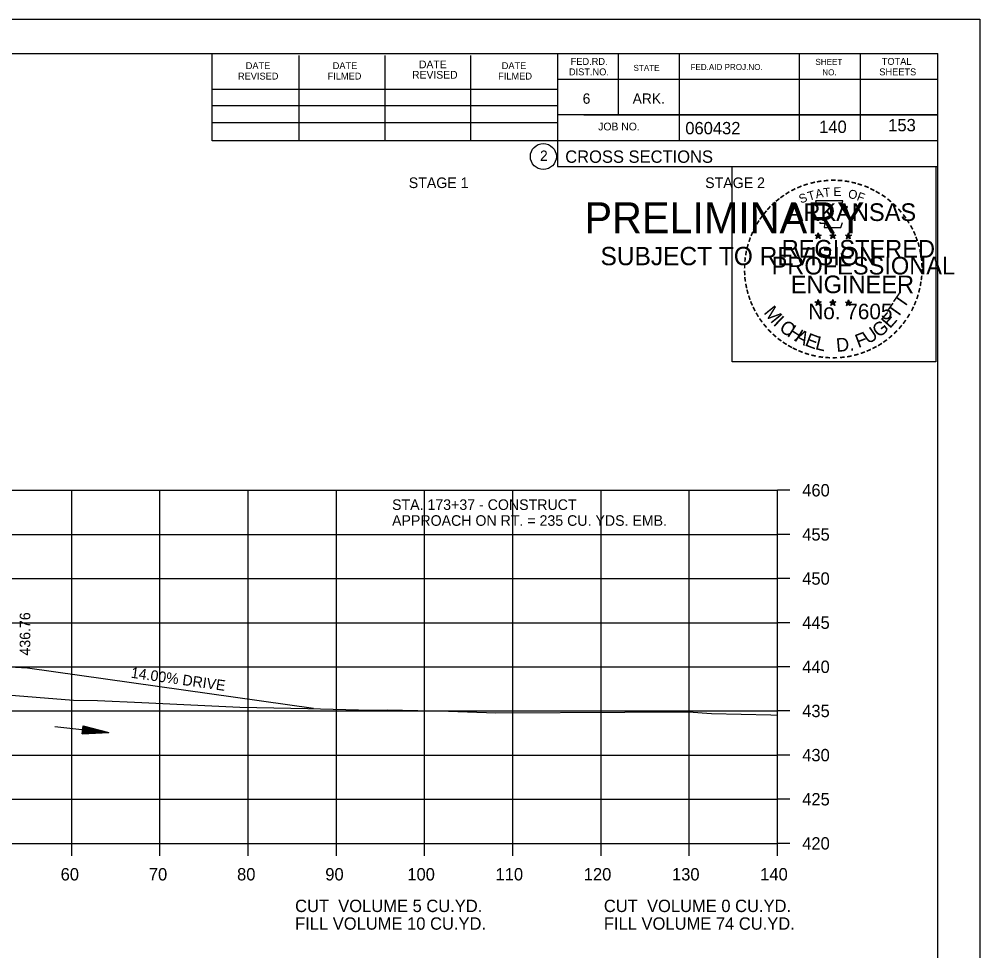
# Model space of a CAD drawing. Extents: x 1538688 to 1540766, y 656250 to 671912.
# Drawn here: x 1538912.2 to 1539021.1, y 670312.7 to 670418.2 of the extents above; entities that cross this region are included whole.
import ezdxf

# ---------------------------------------------------------------- set-up
doc = ezdxf.new("R2010")
doc.units = 0
for name, color, linetype in [('15', 7, 'Continuous'), ('16', 7, 'Continuous'), ('18', 7, 'Continuous'), ('22', 7, 'Continuous'), ('26', 7, 'Continuous'), ('39', 7, 'Continuous'), ('41', 7, 'Continuous'), ('7', 7, 'Continuous'), ('8', 7, 'Continuous'), ('9', 7, 'Continuous'), ('Borings', 7, 'Continuous'), ('Default', 7, 'Continuous'), ('Horizontal Alignment', 7, 'Continuous'), ('RipRap', 7, 'Continuous')]:
    doc.layers.add(name, color=color, linetype=linetype)

msp = doc.modelspace()

# ---------------------------------------------------------------- linework, layer by layer
at = {"layer": '15'}
for p, q in [((1538919.37, 670337.27), (1538919.47, 670338.17)), ((1538919.43, 670337.79), (1538919.89, 670337.67)), ((1538919.44, 670337.86), (1538920.39, 670337.61)), ((1538919.45, 670337.94), (1538920.9, 670337.55)), ((1538919.46, 670338.09), (1538921.91, 670337.44)), ((1538919.46, 670338.02), (1538921.39, 670337.5)), ((1538919.47, 670338.17), (1538922.4, 670337.39)), ((1538919.37, 670337.27), (1538922.4, 670337.39)), ((1538919.38, 670337.35), (1538921.91, 670337.44)), ((1538919.39, 670337.42), (1538921.39, 670337.5)), ((1538919.4, 670337.5), (1538920.9, 670337.55)), ((1538919.41, 670337.57), (1538920.39, 670337.61)), ((1538919.42, 670337.65), (1538919.89, 670337.67))]:
    msp.add_line(p, q, dxfattribs=at)
at = {"layer": '16'}
for p, q in [((1538913.17, 670344.68), (1538903.19, 670345.28)), ((1538945.57, 670340.12), (1538913.17, 670344.68))]:
    msp.add_line(p, q, dxfattribs=at)
at = {"layer": '18'}
msp.add_lwpolyline([(1538895.31, 670342.92), (1538918.39, 670341.08), (1538921.1, 670341.03), (1538926.14, 670340.79), (1538937.25, 670340.28), (1538944.96, 670340.14), (1538952.12, 670339.93), (1538953.94, 670339.98), (1538960.87, 670339.82), (1538966.25, 670339.65), (1538980.89, 670339.7), (1538988.09, 670339.74), (1538990.7, 670339.55), (1538997.42, 670339.41), (1538998.18, 670339.39)], dxfattribs=at)
at = {"layer": '22'}
for p, q in [((1538718.18, 670364.85), (1538998.18, 670364.85)), ((1538918.18, 670324.85), (1538918.18, 670364.85)), ((1538928.18, 670324.85), (1538928.18, 670364.85)), ((1538938.18, 670324.85), (1538938.18, 670364.85)), ((1538948.18, 670324.85), (1538948.18, 670364.85)), ((1538958.18, 670324.85), (1538958.18, 670364.85)), ((1538968.18, 670324.85), (1538968.18, 670364.85)), ((1538978.18, 670324.85), (1538978.18, 670364.85)), ((1538988.18, 670324.85), (1538988.18, 670364.85)), ((1538998.18, 670324.85), (1538998.18, 670364.85)), ((1538718.18, 670359.85), (1538998.18, 670359.85)), ((1538718.18, 670354.85), (1538998.18, 670354.85)), ((1538718.18, 670349.85), (1538998.18, 670349.85)), ((1538718.18, 670344.85), (1538998.18, 670344.85)), ((1538718.18, 670339.85), (1538998.18, 670339.85)), ((1538718.18, 670334.85), (1538998.18, 670334.85)), ((1538718.18, 670329.85), (1538998.18, 670329.85)), ((1538718.18, 670324.85), (1538998.18, 670324.85))]:
    msp.add_line(p, q, dxfattribs=at)
at = {"layer": '26'}
msp.add_line((1538687.78, 670418.2), (1539021.11, 670418.2), dxfattribs=at)
for points in [[(1538687.77, 670418.2), (1539021.11, 670418.2), (1539021.11, 670204.87), (1538687.77, 670204.87)], [(1538993.03, 670401.54), (1539016.13, 670401.54), (1539016.13, 670379.39), (1538993.03, 670379.39)]]:
    msp.add_lwpolyline(points, close=True, dxfattribs=at)
at = {"layer": '39'}
msp.add_line((1538916.25, 670338.07), (1538922.4, 670337.39), dxfattribs=at)
at = {"layer": '8'}
for p, q in [((1539002.44, 670393.76), (1539002.79, 670393.65)), ((1539002.44, 670393.76), (1539002.69, 670393.71)), ((1539002.44, 670393.76), (1539002.68, 670393.63)), ((1539002.57, 670393.35), (1539002.79, 670393.65)), ((1539002.57, 670393.35), (1539002.7, 670393.59)), ((1539002.57, 670393.35), (1539002.79, 670393.57)), ((1539002.79, 670394.01), (1539002.75, 670393.76)), ((1539002.79, 670393.65), (1539002.79, 670394.01)), ((1539002.79, 670394.01), (1539002.84, 670393.76)), ((1539003.13, 670393.76), (1539002.79, 670393.65)), ((1539003, 670393.35), (1539002.79, 670393.65)), ((1539003, 670393.35), (1539002.79, 670393.56)), ((1539003.13, 670393.76), (1539002.85, 670393.71)), ((1539003, 670393.35), (1539002.86, 670393.64)), ((1539003.13, 670393.76), (1539002.93, 670393.65)), ((1539004.11, 670393.76), (1539004.46, 670393.65)), ((1539004.11, 670393.76), (1539004.36, 670393.71)), ((1539004.11, 670393.76), (1539004.35, 670393.63)), ((1539004.24, 670393.35), (1539004.46, 670393.65)), ((1539004.24, 670393.35), (1539004.37, 670393.59)), ((1539004.24, 670393.35), (1539004.46, 670393.57)), ((1539004.46, 670394.01), (1539004.42, 670393.76)), ((1539004.46, 670393.65), (1539004.46, 670394.01)), ((1539004.46, 670394.01), (1539004.51, 670393.76)), ((1539004.8, 670393.76), (1539004.46, 670393.65)), ((1539004.67, 670393.35), (1539004.46, 670393.65)), ((1539004.67, 670393.35), (1539004.46, 670393.56)), ((1539004.8, 670393.76), (1539004.52, 670393.71)), ((1539004.67, 670393.35), (1539004.53, 670393.64)), ((1539004.8, 670393.76), (1539004.6, 670393.65)), ((1539005.87, 670393.74), (1539006.22, 670393.63)), ((1539005.87, 670393.74), (1539006.13, 670393.7)), ((1539005.87, 670393.74), (1539006.11, 670393.62)), ((1539006.01, 670393.34), (1539006.22, 670393.63)), ((1539006.01, 670393.34), (1539006.13, 670393.58)), ((1539006.01, 670393.34), (1539006.22, 670393.55)), ((1539006.22, 670394), (1539006.18, 670393.75)), ((1539006.22, 670393.63), (1539006.22, 670394)), ((1539006.22, 670394), (1539006.27, 670393.75)), ((1539006.57, 670393.74), (1539006.22, 670393.63)), ((1539006.43, 670393.34), (1539006.22, 670393.63)), ((1539006.43, 670393.34), (1539006.22, 670393.55)), ((1539006.57, 670393.74), (1539006.28, 670393.7)), ((1539006.43, 670393.34), (1539006.3, 670393.63)), ((1539006.57, 670393.74), (1539006.36, 670393.64)), ((1539002.43, 670386.18), (1539002.78, 670386.07)), ((1539002.43, 670386.18), (1539002.69, 670386.14)), ((1539002.43, 670386.18), (1539002.67, 670386.06)), ((1539002.57, 670385.78), (1539002.78, 670386.07)), ((1539002.57, 670385.78), (1539002.69, 670386.02)), ((1539002.57, 670385.78), (1539002.78, 670385.99)), ((1539002.78, 670386.44), (1539002.74, 670386.19)), ((1539002.78, 670386.07), (1539002.78, 670386.44)), ((1539002.78, 670386.44), (1539002.83, 670386.19)), ((1539003.13, 670386.18), (1539002.78, 670386.07)), ((1539003, 670385.78), (1539002.78, 670386.07)), ((1539003, 670385.78), (1539002.78, 670385.99)), ((1539003.13, 670386.18), (1539002.84, 670386.13)), ((1539003, 670385.78), (1539002.86, 670386.07)), ((1539003.13, 670386.18), (1539002.93, 670386.08)), ((1539004.1, 670386.18), (1539004.45, 670386.07)), ((1539004.1, 670386.18), (1539004.36, 670386.14)), ((1539004.1, 670386.18), (1539004.34, 670386.06)), ((1539004.24, 670385.78), (1539004.45, 670386.07)), ((1539004.24, 670385.78), (1539004.36, 670386.02)), ((1539004.24, 670385.78), (1539004.45, 670385.99)), ((1539004.45, 670386.44), (1539004.41, 670386.19)), ((1539004.45, 670386.07), (1539004.45, 670386.44)), ((1539004.45, 670386.44), (1539004.5, 670386.19)), ((1539004.8, 670386.18), (1539004.45, 670386.07)), ((1539004.67, 670385.78), (1539004.45, 670386.07)), ((1539004.67, 670385.78), (1539004.45, 670385.99)), ((1539004.8, 670386.18), (1539004.51, 670386.13)), ((1539004.67, 670385.78), (1539004.53, 670386.07)), ((1539004.8, 670386.18), (1539004.6, 670386.08)), ((1539005.87, 670386.17), (1539006.22, 670386.06)), ((1539005.87, 670386.17), (1539006.12, 670386.13)), ((1539005.87, 670386.17), (1539006.11, 670386.05)), ((1539006, 670385.77), (1539006.22, 670386.06)), ((1539006, 670385.77), (1539006.13, 670386.01)), ((1539006, 670385.77), (1539006.22, 670385.98)), ((1539006.22, 670386.43), (1539006.18, 670386.18)), ((1539006.22, 670386.06), (1539006.22, 670386.43)), ((1539006.22, 670386.43), (1539006.27, 670386.18)), ((1539006.57, 670386.17), (1539006.22, 670386.06)), ((1539006.43, 670385.77), (1539006.22, 670386.06)), ((1539006.43, 670385.77), (1539006.22, 670385.98)), ((1539006.57, 670386.17), (1539006.28, 670386.12)), ((1539006.43, 670385.77), (1539006.3, 670386.06)), ((1539006.57, 670386.17), (1539006.36, 670386.07))]:
    msp.add_line(p, q, dxfattribs=at)
for points in [[(1539002.48, 670397.63), (1539002.75, 670396.81)], [(1539005.99, 670396.71), (1539006.13, 670397), (1539005.45, 670396.97), (1539005.6, 670397.63), (1539002.48, 670397.63)], [(1539002.97, 670395.21), (1539002.97, 670395.12), (1539003.53, 670395.11), (1539003.48, 670394.63), (1539005.35, 670394.63), (1539005.55, 670395.17)], [(1539002.79, 670394.01), (1539003, 670393.35), (1539002.44, 670393.76), (1539003.13, 670393.76), (1539002.57, 670393.35), (1539002.79, 670394.01)], [(1539004.46, 670394.01), (1539004.67, 670393.35), (1539004.11, 670393.76), (1539004.8, 670393.76), (1539004.24, 670393.35), (1539004.46, 670394.01)], [(1539006.22, 670394), (1539006.43, 670393.34), (1539005.87, 670393.74), (1539006.57, 670393.74), (1539006.01, 670393.34), (1539006.22, 670394)], [(1539002.78, 670386.44), (1539003, 670385.78), (1539002.43, 670386.18), (1539003.13, 670386.18), (1539002.57, 670385.78), (1539002.78, 670386.44)], [(1539004.45, 670386.44), (1539004.67, 670385.78), (1539004.1, 670386.18), (1539004.8, 670386.18), (1539004.24, 670385.78), (1539004.45, 670386.44)], [(1539006.22, 670386.43), (1539006.43, 670385.77), (1539005.87, 670386.17), (1539006.57, 670386.17), (1539006, 670385.77), (1539006.22, 670386.43)]]:
    msp.add_lwpolyline(points, dxfattribs=at)
for centre, radius in [((1539002.79, 670393.65), 0.172), ((1539002.79, 670393.65), 0.145), ((1539002.79, 670393.65), 0.116), ((1539002.79, 670393.65), 0.0991), ((1539002.79, 670393.65), 0.0747), ((1539002.79, 670393.65), 0.0495), ((1539002.79, 670393.65), 0.0296), ((1539004.46, 670393.65), 0.172), ((1539004.46, 670393.65), 0.145), ((1539004.46, 670393.65), 0.116), ((1539004.46, 670393.65), 0.0991), ((1539004.46, 670393.65), 0.0747), ((1539004.46, 670393.65), 0.0495), ((1539004.46, 670393.65), 0.0296), ((1539006.22, 670393.63), 0.172), ((1539006.22, 670393.63), 0.145), ((1539006.22, 670393.63), 0.116), ((1539006.22, 670393.63), 0.0991), ((1539006.22, 670393.63), 0.0747), ((1539006.22, 670393.63), 0.0495), ((1539006.22, 670393.63), 0.0296), ((1539002.78, 670386.07), 0.172), ((1539002.78, 670386.07), 0.145), ((1539002.78, 670386.07), 0.116), ((1539002.78, 670386.07), 0.0991), ((1539002.78, 670386.07), 0.0747), ((1539002.78, 670386.07), 0.0495), ((1539002.78, 670386.07), 0.0296), ((1539004.45, 670386.07), 0.172), ((1539004.45, 670386.07), 0.145), ((1539004.45, 670386.07), 0.116), ((1539004.45, 670386.07), 0.0991), ((1539004.45, 670386.07), 0.0747), ((1539004.45, 670386.07), 0.0495), ((1539004.45, 670386.07), 0.0296), ((1539006.22, 670386.06), 0.172), ((1539006.22, 670386.06), 0.145), ((1539006.22, 670386.06), 0.116), ((1539006.22, 670386.06), 0.0991), ((1539006.22, 670386.06), 0.0747), ((1539006.22, 670386.06), 0.0495), ((1539006.22, 670386.06), 0.0296)]:
    msp.add_circle(centre, radius, dxfattribs=at)
at = {"layer": 'Borings'}
for p, q in [((1538998.18, 670324.85), (1538998.18, 670364.85)), ((1538999.58, 670364.85), (1538998.18, 670364.85)), ((1538999.58, 670359.85), (1538998.18, 670359.85)), ((1538999.58, 670354.85), (1538998.18, 670354.85)), ((1538999.58, 670349.85), (1538998.18, 670349.85)), ((1538999.58, 670344.85), (1538998.18, 670344.85)), ((1538999.58, 670339.85), (1538998.18, 670339.85)), ((1538999.58, 670334.85), (1538998.18, 670334.85)), ((1538999.58, 670329.85), (1538998.18, 670329.85)), ((1538718.18, 670324.85), (1538998.18, 670324.85)), ((1538918.18, 670323.45), (1538918.18, 670324.85)), ((1538928.18, 670323.45), (1538928.18, 670324.85)), ((1538938.18, 670323.45), (1538938.18, 670324.85)), ((1538948.18, 670323.45), (1538948.18, 670324.85)), ((1538958.18, 670323.45), (1538958.18, 670324.85)), ((1538968.18, 670323.45), (1538968.18, 670324.85)), ((1538978.18, 670323.45), (1538978.18, 670324.85)), ((1538988.18, 670323.45), (1538988.18, 670324.85)), ((1538998.18, 670323.45), (1538998.18, 670324.85)), ((1538999.58, 670324.85), (1538998.18, 670324.85))]:
    msp.add_line(p, q, dxfattribs=at)
at = {"layer": 'RipRap'}
for p, q in [((1538700.18, 670414.31), (1539016.36, 670414.31)), ((1538934.1, 670404.43), (1538934.1, 670414.31)), ((1538943.96, 670404.43), (1538943.96, 670414.11)), ((1538953.72, 670404.43), (1538953.72, 670414.11)), ((1538963.4, 670404.43), (1538963.4, 670414.11)), ((1538973.26, 670414.31), (1538973.26, 670401.51)), ((1538980.1, 670414.31), (1538980.1, 670407.37)), ((1538987.04, 670414.31), (1538987.04, 670404.43)), ((1539000.62, 670414.31), (1539000.62, 670404.43)), ((1539007.56, 670414.31), (1539007.56, 670404.43)), ((1539016.36, 670208.85), (1539016.36, 670414.31)), ((1539016.36, 670411.37), (1538973.26, 670411.37)), ((1539016.36, 670411.39), (1539016.36, 670411.39)), ((1538934.1, 670410.29), (1538973.26, 670410.29)), ((1538934.1, 670408.43), (1538973.26, 670408.43)), ((1538934.1, 670404.43), (1538934.1, 670406.49)), ((1538934.1, 670406.49), (1538973.26, 670406.49)), ((1539016.36, 670407.37), (1538973.26, 670407.37)), ((1538976.22, 670407.37), (1539016.36, 670407.37)), ((1539016.36, 670404.43), (1538934.1, 670404.43)), ((1538973.26, 670401.51), (1539016.36, 670401.51))]:
    msp.add_line(p, q, dxfattribs=at)
msp.add_circle((1538971.64, 670402.65), 1.47, dxfattribs=at)

# ---------------------------------------------------------------- texts
at = {"layer": '16'}
msp.add_text('14.00% DRIVE', height=1.2, rotation=352.0006, dxfattribs=at).set_placement((1538924.83, 670343.62))
at = {"layer": '41'}
msp.add_text('436.76', height=1.2, rotation=90, dxfattribs=at).set_placement((1538913.48, 670346.12))
at = {"layer": '7'}
for s, height, p in [('140', 1.4, (1539002.9, 670405.32)), ('153', 1.4, (1539010.73, 670405.51)), ('STA. 173+37 - CONSTRUCT', 1.2, (1538954.49, 670362.62)), ('APPROACH ON RT. = 235 CU. YDS. EMB.', 1.2, (1538954.49, 670360.82))]:
    msp.add_text(s, height=height, dxfattribs=at).set_placement(p)
at = {"layer": '8'}
for s, height, rotation, p in [('-', 1.6, 13.6301, (1539001.98, 670399)), ('-', 1.6, 10.2193, (1539002.66, 670399.16)), ('-', 1.6, 5.8968, (1539003.38, 670399.27)), ('-', 1.6, 0.1862, (1539004.16, 670399.35)), ('-', 1.6, 357.743, (1539004.88, 670399.33)), ('-', 1.6, 352.1617, (1539005.62, 670399.28)), ('-', 1.6, 347.2049, (1539006.34, 670399.16)), ('-', 1.6, 34.0636, (1538999.36, 670397.81)), ('-', 1.6, 28.7918, (1538999.96, 670398.18)), ('-', 1.6, 24.3072, (1539000.59, 670398.49)), ('-', 1.6, 19.1761, (1539001.23, 670398.76)), ('T', 1, 16.4036, (1539001.75, 670397.64)), ('A', 1, 11.2132, (1539002.57, 670397.89)), ('T', 1, 6.0228, (1539003.42, 670398.06)), ('E', 1, 0.8323, (1539004.53, 670398.17)), ('O', 1, 350.4515, (1539006.13, 670397.96)), ('-', 1.6, 342.3362, (1539006.98, 670399.01)), ('-', 1.6, 337.8551, (1539007.71, 670398.79)), ('-', 1.6, 334.1211, (1539008.34, 670398.51)), ('-', 1.6, 329.6409, (1539008.92, 670398.23)), ('-', 1.6, 38.9507, (1538998.31, 670397.03)), ('-', 1.6, 36.2317, (1538998.79, 670397.41)), ('S', 1, 21.594, (1539000.83, 670397.31)), ('F', 1, 340.0707, (1539007.09, 670397.73)), ('-', 1.6, 325.8627, (1539009.57, 670397.87)), ('-', 1.6, 320.5297, (1539010.18, 670397.44)), ('-', 1.6, 50.6142, (1538997.03, 670395.65)), ('-', 1.6, 48.423, (1538997.43, 670396.14)), ('-', 1.6, 42.9622, (1538997.88, 670396.62)), ('ARKANSAS', 2, 360, (1538999.33, 670395.35)), ('-', 1.6, 315.5786, (1539010.77, 670396.96)), ('-', 1.6, 309.8797, (1539011.34, 670396.41)), ('-', 1.6, 58.0706, (1538996.29, 670394.56)), ('-', 1.6, 54.2325, (1538996.61, 670395.08)), ('-', 1.6, 306.6522, (1539011.87, 670395.8)), ('-', 1.4, 303.6753, (1539012.35, 670395.24)), ('-', 1.6, 62.8713, (1538995.97, 670393.94)), ('-', 1.6, 299.6684, (1539012.67, 670394.63)), ('-', 1.6, 72.3945, (1538995.5, 670392.7)), ('-', 1.6, 67.7743, (1538995.72, 670393.33)), ('DWB', 0.01, 360, (1539002.77, 670393.64)), ('DWB', 0.01, 360, (1539004.44, 670393.64)), ('DWB', 0.01, 360, (1539006.21, 670393.63)), ('-', 1.6, 294.6628, (1539013, 670394.02)), ('-', 1.6, 290.5728, (1539013.25, 670393.44)), ('-', 1.6, 75.461, (1538995.3, 670391.99)), ('REGISTERED', 2, 360, (1538998.65, 670391.2)), ('-', 1.6, 285.1233, (1539013.49, 670392.86)), ('-', 1.6, 85.1863, (1538995.09, 670390.58)), ('-', 1.6, 81.2013, (1538995.17, 670391.28)), ('PROFESSIONAL', 2, 360, (1538997.51, 670389.29)), ('-', 1.6, 280.5493, (1539013.69, 670392.12)), ('-', 1.6, 276.5962, (1539013.85, 670391.35)), ('-', 1.6, 89.0622, (1538995.07, 670389.88)), ('-', 1.6, 274.3301, (1539013.91, 670390.63)), ('-', 1.6, 94.1959, (1538995.1, 670389.16)), ('-', 1.6, 98.9479, (1538995.17, 670388.49)), ('ENGINEER', 2, 360, (1538999.69, 670387.17)), ('-', 1.6, 263.5172, (1539013.93, 670389.33)), ('-', 1.6, 269.9407, (1539013.94, 670390)), ('-', 1.6, 101.7149, (1538995.31, 670387.76)), ('-', 1.6, 260.9953, (1539013.85, 670388.68)), ('-', 1.6, 105.4578, (1538995.47, 670387.16)), ('-', 1.6, 109.0874, (1538995.69, 670386.53)), ('T', 1.54, 55.055, (1539012.5, 670385.34)), ('-', 1.6, 252.8681, (1539013.56, 670387.28)), ('-', 1.6, 255.7626, (1539013.74, 670388)), ('-', 1.6, 114.0643, (1538995.94, 670385.94)), ('-', 1.6, 115.7289, (1538996.24, 670385.32)), ('M', 1.54, 308.9175, (1538996.55, 670384.96)), ('No. 7605', 1.757, 360, (1539001.67, 670384.22)), ('DWB', 0.01, 360, (1539002.77, 670386.07)), ('DWB', 0.01, 360, (1539004.44, 670386.07)), ('DWB', 0.01, 360, (1539006.2, 670386.06)), ('T', 1.54, 55.055, (1539011.77, 670384.22)), ('-', 1.6, 244.6197, (1539013.08, 670385.98)), ('-', 1.6, 247.8887, (1539013.34, 670386.61)), ('-', 1.6, 120.4471, (1538996.6, 670384.73)), ('I', 1.54, 316.4636, (1538997.6, 670383.64)), ('E', 1.54, 48.7313, (1539010.93, 670383.09)), ('-', 1.6, 239.0712, (1539012.68, 670385.22)), ('-', 1.6, 125.8934, (1538997, 670384.17)), ('-', 1.6, 130.7181, (1538997.47, 670383.62)), ('C', 1.54, 324.0197, (1538998.27, 670383.02)), ('H', 1.54, 327.5342, (1538999.18, 670382.37)), ('G', 1.54, 38.2173, (1539009.67, 670382.07)), ('-', 1.6, 231.2538, (1539011.85, 670384.01)), ('-', 1.6, 233.8452, (1539012.28, 670384.57)), ('-', 1.6, 134.2238, (1538997.98, 670383.07)), ('-', 1.6, 138.9338, (1538998.51, 670382.61)), ('A', 1.54, 332.5513, (1539000.03, 670381.83)), ('E', 1.54, 339.2068, (1539001.19, 670381.27)), ('F', 1.54, 20.8202, (1539007.34, 670380.94)), ('U', 1.54, 34.4052, (1539008.47, 670381.34)), ('-', 1.6, 221.0851, (1539010.85, 670382.93)), ('-', 1.6, 225.7653, (1539011.37, 670383.44)), ('-', 1.6, 144.6463, (1538999.06, 670382.2)), ('-', 1.6, 148.0898, (1538999.63, 670381.83)), ('-', 1.6, 151.5704, (1539000.2, 670381.51)), ('L', 1.54, 346.2929, (1539002.38, 670380.84)), ('D.', 1.54, 5.2602, (1539004.89, 670380.51)), ('-', 1.6, 212.2491, (1539009.77, 670382.07)), ('-', 1.6, 215.7363, (1539010.3, 670382.46)), ('-', 1.6, 154.6002, (1539000.73, 670381.26)), ('-', 1.6, 158.5612, (1539001.35, 670381.01)), ('-', 1.6, 162.7983, (1539002.04, 670380.79)), ('-', 1.6, 167.5555, (1539002.75, 670380.63)), ('-', 1.6, 195.4743, (1539007.29, 670380.89)), ('-', 1.6, 200.7184, (1539007.97, 670381.14)), ('-', 1.6, 204.2516, (1539008.59, 670381.41)), ('-', 1.6, 207.3568, (1539009.21, 670381.73)), ('-', 1.6, 173.1155, (1539003.52, 670380.52)), ('-', 1.6, 176.5183, (1539004.27, 670380.47)), ('-', 1.6, 181.5918, (1539005.02, 670380.49)), ('-', 1.6, 185.8167, (1539005.83, 670380.56)), ('-', 1.6, 191.2858, (1539006.56, 670380.69))]:
    msp.add_text(s, height=height, rotation=rotation, dxfattribs=at).set_placement(p)
at = {"layer": '9'}
for s, height, p in [('PRELIMINARY', 3.5, (1538976.31, 670393.97)), ('DWB', 0.01, (1538977.06, 670395.82)), ('SUBJECT TO REVISION', 2.0751, (1538978.12, 670390.34))]:
    msp.add_text(s, height=height, rotation=360, dxfattribs=at).set_placement(p)
at = {"layer": 'Default'}
for s, p in [('STAGE 1', (1538956.38, 670399.08)), ('STAGE 2', (1538989.98, 670399.08))]:
    msp.add_text(s, height=1.2, dxfattribs=at).set_placement(p)
at = {"layer": 'Horizontal Alignment'}
for s, p in [('460', (1539000.98, 670364.15)), ('455', (1539000.98, 670359.15)), ('450', (1539000.98, 670354.15)), ('445', (1539000.98, 670349.15)), ('440', (1539000.98, 670344.15)), ('435', (1539000.98, 670339.15)), ('430', (1539000.98, 670334.15)), ('425', (1539000.98, 670329.15)), ('420', (1539000.98, 670324.15)), ('60', (1538916.92, 670320.65)), ('70', (1538926.92, 670320.65)), ('80', (1538936.92, 670320.65)), ('90', (1538946.92, 670320.65)), ('100', (1538956.22, 670320.65)), ('110', (1538966.22, 670320.65)), ('120', (1538976.22, 670320.65)), ('130', (1538986.22, 670320.65)), ('140', (1538996.22, 670320.65)), ('CUT  VOLUME 5 CU.YD.', (1538943.5, 670317.07)), ('CUT  VOLUME 0 CU.YD.', (1538978.5, 670317.07)), ('FILL VOLUME 10 CU.YD.', (1538943.5, 670315.07)), ('FILL VOLUME 74 CU.YD.', (1538978.5, 670315.07))]:
    msp.add_text(s, height=1.4, dxfattribs=at).set_placement(p)
at = {"layer": 'RipRap'}
for s, height, p in [('DATE', 0.782, (1538937.9, 670412.55)), ('DATE', 0.782, (1538947.76, 670412.55)), ('DATE', 0.879, (1538957.54, 670412.65)), ('DATE', 0.782, (1538966.92, 670412.55)), ('FED.RD.', 0.782, (1538974.74, 670413.03)), ('STATE', 0.684, (1538981.86, 670412.35)), ('FED.AID PROJ.NO.', 0.684, (1538988.32, 670412.45)), ('SHEET', 0.684, (1539002.48, 670413.03)), ('TOTAL', 0.782, (1539010, 670413.03)), ('REVISED', 0.782, (1538937.02, 670411.37)), ('FILMED', 0.782, (1538947.18, 670411.37)), ('REVISED', 0.879, (1538956.76, 670411.47)), ('FILMED', 0.782, (1538966.52, 670411.37)), ('DIST.NO.', 0.782, (1538974.54, 670411.85)), ('NO.', 0.684, (1539003.26, 670411.85)), ('SHEETS', 0.782, (1539009.72, 670411.85)), ('6', 1.17, (1538976.1, 670408.63)), ('ARK.', 1.172, (1538981.76, 670408.63)), ('JOB NO.', 0.879, (1538977.86, 670405.61)), ('060432', 1.4, (1538987.73, 670405.17)), ('2', 1.17, (1538971.26, 670402.16)), ('CROSS SECTIONS', 1.4, (1538974.12, 670401.94))]:
    msp.add_text(s, height=height, rotation=360, dxfattribs=at).set_placement(p)

doc.saveas('drawing.dxf')
